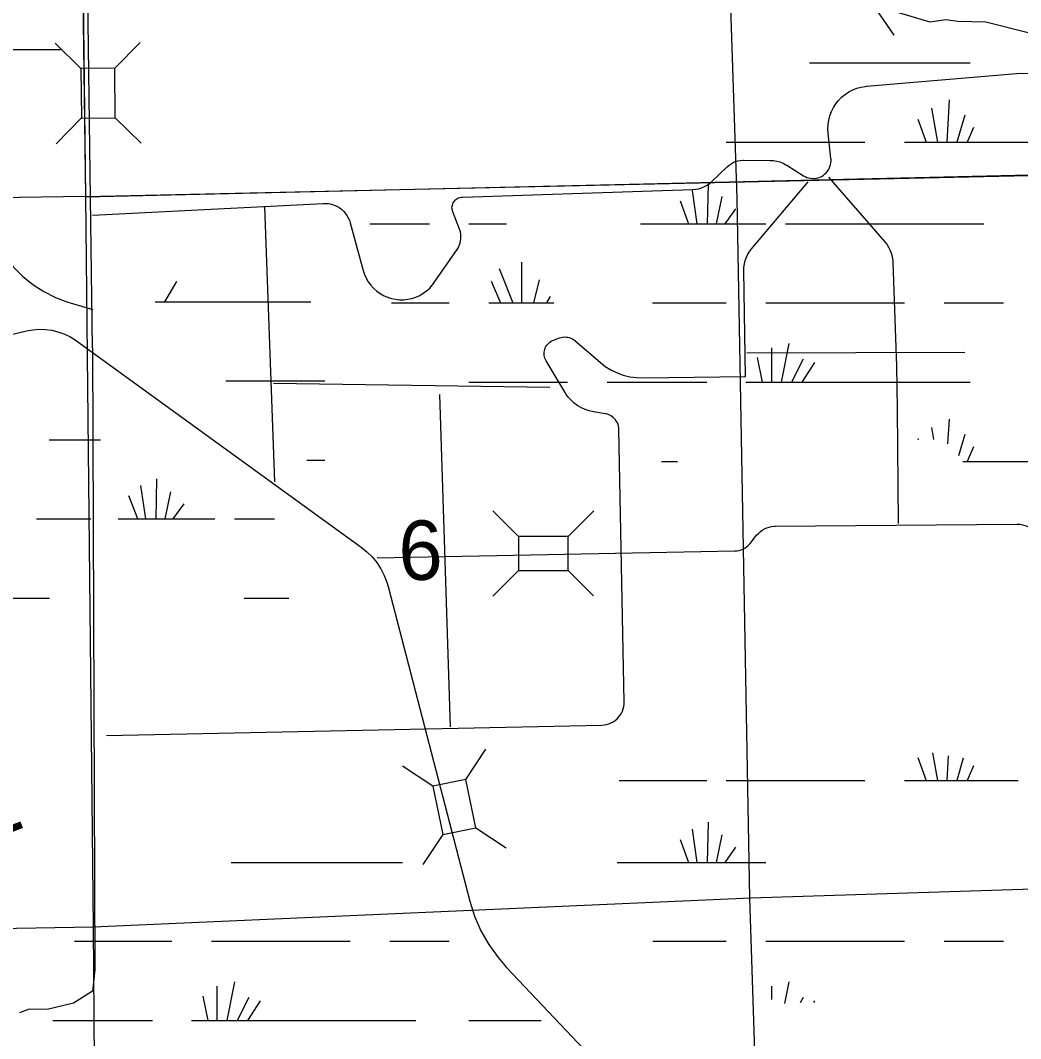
# Model space of a CAD drawing. Extents: x 2480962 to 2688785, y 277103 to 599240.
# Drawn here: x 2579387 to 2586968, y 554958 to 562676 of the extents above; entities that cross this region are included whole.
import ezdxf

# ---------------------------------------------------------------- set-up
doc = ezdxf.new("R2010")
doc.units = 0
for name, color, linetype in [('Local Roads Improved', 7, 'Continuous'), ('National Forest', 7, 'Continuous'), ('Section Lines', 7, 'Continuous'), ('Section Numbers', 7, 'Continuous'), ('Swamps', 7, 'Continuous'), ('Township and Range lines', 7, 'Continuous'), ('Uninventoried Roads and Features', 7, 'Continuous')]:
    doc.layers.add(name, color=color, linetype=linetype)

msp = doc.modelspace()

# ---------------------------------------------------------------- linework, layer by layer
at = {"layer": 'Local Roads Improved'}
msp.add_lwpolyline([(2585831.21, 562799.6), (2586278.941, 562665.281), (2586402.067, 562682.071), (2586491.613, 562670.878), (2586704.285, 562665.281), (2587034.487, 562581.332)], dxfattribs=at)
at = {"layer": 'National Forest'}
for p, q in [((2579713.879, 574213.664), (2579881.743, 561338.581)), ((2579881.743, 561338.581), (2589710.746, 561569.01))]:
    msp.add_line(p, q, dxfattribs=at)
at = {"layer": 'Section Lines'}
for p, q in [((2584819.778, 561325.718), (2584642.837, 566585.683)), ((2584916.228, 556022.621), (2584819.778, 561325.718)), ((2590200.984, 556188.976), (2584922.219, 556022.887)), ((2584922.219, 556022.887), (2579939.43, 555801.733)), ((2585089.774, 550741.276), (2584916.228, 556022.621)), ((2579939.43, 555801.733), (2574655.631, 555721.351))]:
    msp.add_line(p, q, dxfattribs=at)
at = {"layer": 'Swamps'}
for p, q in [((2580570.048, 560696.523), (2580480.332, 560542.714)), ((2580943.515, 559942.583), (2581393.516, 559942.589)), ((2581393.516, 559942.589), (2581693.516, 559942.594)), ((2580416.704, 558897.231), (2580422.427, 559200.949)), ((2580338.541, 558897.275), (2580299.144, 559150.513)), ((2580483.803, 558897.023), (2580526.685, 559102.878)), ((2580276.219, 558898.197), (2580210.146, 559070.993)), ((2580545.999, 558896.716), (2580629.775, 559010.419))]:
    msp.add_line(p, q, dxfattribs=at)
for points in [[(2578722.12, 562455.932), (2579690.817, 562455.947)], [(2585368.216, 562354.502), (2586585.467, 562354.52)], [(2586425.973, 562072.388), (2586407.481, 561753.258)], [(2586292.475, 562009.323), (2586336.981, 561753.257)], [(2586544.726, 561957.388), (2586485.481, 561753.259)], [(2586188.476, 561927.696), (2586251.481, 561753.256)], [(2586611.478, 561864.576), (2586563.231, 561753.26)], [(2584737.23, 561753.233), (2585787.73, 561753.249)], [(2586088.231, 561753.253), (2586251.481, 561753.256)], [(2586251.481, 561753.256), (2586336.981, 561753.257)], [(2586336.981, 561753.257), (2586407.481, 561753.258)], [(2586407.481, 561753.258), (2586485.481, 561753.259)], [(2586485.481, 561753.259), (2586563.231, 561753.26)], [(2586563.231, 561753.26), (2587138.481, 561753.207)], [(2584599.987, 561437.789), (2584592.494, 561133.409)], [(2584477.488, 561385.786), (2584514.494, 561133.408)], [(2584703.99, 561341.289), (2584659.244, 561133.41)], [(2584388.49, 561307.846), (2584451.494, 561133.407)], [(2584807.742, 561248.476), (2584726.244, 561133.411)], [(2582035.493, 561133.432), (2582488.243, 561133.439)], [(2582784.993, 561133.444), (2583070.994, 561133.448)], [(2584087.744, 561133.401), (2584451.494, 561133.407)], [(2584451.494, 561133.407), (2584514.494, 561133.408)], [(2584514.494, 561133.408), (2584592.494, 561133.409)], [(2584592.494, 561133.409), (2584659.244, 561133.41)], [(2584659.244, 561133.41), (2584726.244, 561133.411)], [(2584726.244, 561133.411), (2585037.995, 561133.416)], [(2585186.495, 561133.418), (2586689.496, 561133.44)], [(2583015.251, 560795.692), (2583119.008, 560535.877)], [(2583186, 560843.945), (2583186.008, 560535.878)], [(2583319.504, 560710.32), (2583275.008, 560535.88)], [(2582955.754, 560699.189), (2583026.258, 560535.876)], [(2583401.257, 560584.132), (2583375.258, 560535.881)], [(2580407.85, 560542.584), (2581393.501, 560542.599)], [(2581393.501, 560542.599), (2581587.429, 560542.601)], [(2582198.757, 560535.864), (2582636.757, 560535.87)], [(2582937.258, 560535.875), (2583026.258, 560535.876)], [(2583026.258, 560535.876), (2583119.008, 560535.877)], [(2583119.008, 560535.877), (2583186.008, 560535.878)], [(2583186.008, 560535.878), (2583275.008, 560535.88)], [(2583275.008, 560535.88), (2583375.258, 560535.881)], [(2583375.258, 560535.881), (2583430.758, 560535.882)], [(2584176.758, 560535.893), (2584737.259, 560535.902)], [(2585038.009, 560535.843), (2586088.259, 560535.859)], [(2586389.01, 560535.863), (2586838.01, 560535.87)], [(2585078.767, 560194.401), (2585078.773, 559934.584)], [(2585212.266, 560227.841), (2585153.023, 559934.585)], [(2584971.019, 560120.211), (2585008.273, 559934.583)], [(2585320.019, 560109.029), (2585231.023, 559934.587)], [(2585405.27, 560083.092), (2585308.773, 559934.588)], [(2582785.022, 559934.613), (2583534.772, 559934.624)], [(2583835.522, 559934.629), (2584588.773, 559934.64)], [(2584885.773, 559934.581), (2585008.273, 559934.583)], [(2585008.273, 559934.583), (2585078.773, 559934.584)], [(2585078.773, 559934.584), (2585153.023, 559934.585)], [(2585153.023, 559934.585), (2585231.023, 559934.587)], [(2585231.023, 559934.587), (2585308.773, 559934.588)], [(2585308.773, 559934.588), (2586585.524, 559934.607)], [(2586426.03, 559652.538), (2586414.785, 559466.972)], [(2586292.282, 559589.472), (2586307.284, 559500.346)], [(2579605.318, 559497.209), (2579994.226, 559497.215)], [(2586188.534, 559507.782), (2586192.284, 559496.657)], [(2586544.783, 559537.475), (2586496.537, 559374.16)], [(2586611.536, 559444.724), (2586563.288, 559333.347)], [(2581557.886, 559342.583), (2581693.53, 559342.585)], [(2584247.287, 559333.375), (2584366.287, 559333.377)], [(2586530.038, 559333.346), (2586563.288, 559333.347)], [(2586563.288, 559333.347), (2587138.538, 559333.355)], [(2579510.539, 558897.198), (2579921.681, 558897.204)], [(2580129.621, 558897.207), (2580860.54, 558897.218)], [(2581010.54, 558897.221), (2581314.318, 558897.225)], [(2578760.552, 558297.178), (2579606.997, 558297.191)], [(2581082.52, 558297.212), (2581422.075, 558297.217)], [(2586188.591, 557087.931), (2586251.595, 556913.492)], [(2586299.84, 557124.996), (2586336.845, 556913.493)], [(2586418.591, 557102.747), (2586407.595, 556913.494)], [(2586533.591, 557084.186), (2586485.345, 556913.495)], [(2586611.593, 557024.811), (2586563.345, 556913.496)], [(2583924.594, 556913.458), (2584588.844, 556913.467)], [(2584737.344, 556913.47), (2585787.595, 556913.485)], [(2586088.345, 556913.489), (2586251.595, 556913.492)], [(2586251.595, 556913.492), (2586336.845, 556913.493)], [(2586336.845, 556913.493), (2586407.595, 556913.494)], [(2586407.595, 556913.494), (2586485.345, 556913.495)], [(2586485.345, 556913.495), (2586563.345, 556913.496)], [(2586563.345, 556913.496), (2586949.346, 556913.439)], [(2584477.603, 556546.022), (2584514.609, 556293.644)], [(2584600.101, 556598.025), (2584592.609, 556293.645)], [(2584388.354, 556468.083), (2584451.609, 556293.643)], [(2584703.854, 556501.525), (2584659.359, 556293.646)], [(2584807.856, 556408.713), (2584726.109, 556293.647)], [(2580985.106, 556293.655), (2582284.107, 556293.674)], [(2583909.608, 556293.635), (2584451.609, 556293.643)], [(2584451.609, 556293.643), (2584514.609, 556293.644)], [(2584514.609, 556293.644), (2584592.609, 556293.645)], [(2584592.609, 556293.645), (2584659.359, 556293.646)], [(2584659.359, 556293.646), (2584726.109, 556293.647)], [(2584726.109, 556293.647), (2585037.859, 556293.651)], [(2579797.369, 555696.129), (2580536.12, 555696.14)], [(2580836.62, 555696.144), (2581886.871, 555696.096)], [(2582187.621, 555696.101), (2582636.621, 555696.107)], [(2584180.622, 555696.129), (2584737.373, 555696.137)], [(2585037.873, 555696.08), (2586088.374, 555696.095)], [(2586388.874, 555696.099), (2586838.125, 555696.106)], [(2581011.127, 555388.079), (2580951.634, 555094.823)], [(2585212.381, 555388.077), (2585178.884, 555224.761)], [(2580877.378, 555354.639), (2580877.384, 555094.885)], [(2585078.881, 555354.637), (2585078.884, 555254.448)], [(2580769.88, 555280.449), (2580806.884, 555094.884)], [(2581118.63, 555269.267), (2581029.634, 555094.825)], [(2581204.131, 555243.329), (2581107.634, 555094.826)], [(2585320.133, 555269.264), (2585297.884, 555228.451)], [(2585405.384, 555243.328), (2585397.884, 555232.203)], [(2579634.133, 555094.867), (2580387.634, 555094.878)], [(2580684.384, 555094.883), (2580806.884, 555094.884)], [(2580806.884, 555094.884), (2580877.384, 555094.885)], [(2580877.384, 555094.885), (2580951.634, 555094.823)], [(2580951.634, 555094.823), (2581029.634, 555094.825)], [(2581029.634, 555094.825), (2581107.634, 555094.826)], [(2581107.634, 555094.826), (2582384.385, 555094.844)], [(2582785.136, 555094.85), (2583334.386, 555094.858)]]:
    msp.add_lwpolyline(points, dxfattribs=at)
at = {"layer": 'Township and Range lines'}
for p, q in [((2579672.726, 576983.736), (2579881.227, 561341.58)), ((2579881.227, 561341.58), (2590106.08, 561567.832)), ((2574608.114, 561276.736), (2579881.219, 561342.345)), ((2579881.227, 561341.58), (2579939.413, 555803.422)), ((2579939.413, 555803.422), (2579982.515, 550546.174))]:
    msp.add_line(p, q, dxfattribs=at)
at = {"layer": 'Uninventoried Roads and Features'}
for p, q in [((2579934.314, 560194.078), (2579843.234, 566826.438)), ((2585850.758, 562791.524), (2586006.027, 562564.605)), ((2579846.087, 562310.601), (2579649.961, 562503.307)), ((2580102.078, 562312.853), (2580294.783, 562508.979)), ((2580102.078, 562312.853), (2579846.087, 562310.601)), ((2579846.087, 562310.601), (2579849.386, 561935.615)), ((2580105.377, 561937.867), (2580102.078, 562312.853)), ((2585800.725, 562176.602), (2586936.88, 562273.951)), ((2579849.386, 561935.615), (2580105.377, 561937.867)), ((2580105.376, 561937.867), (2580301.502, 561745.161)), ((2579850.716, 561936.969), (2579658.011, 561740.843)), ((2585530.531, 561629.8), (2585508.93, 561820.303)), ((2584627.398, 561455.015), (2584744.323, 561566.539)), ((2584867.344, 561615.476), (2585069.142, 561614.557)), ((2585195.85, 561577.834), (2585322.27, 561498.638)), ((2585511.181, 561487.652), (2585936.454, 560999.662)), ((2584929.906, 560945.694), (2585357.506, 561451.562)), ((2582737.3, 561337.037), (2584481.298, 561393.739)), ((2579934.387, 561199.817), (2581683.285, 561289.134)), ((2581316.415, 559177.998), (2581240.624, 561263.103)), ((2582715.272, 561094.389), (2582663.929, 561225.736)), ((2581887.169, 561141.456), (2581985.655, 560780.058)), ((2582523.843, 560688.421), (2582697.422, 560940.333)), ((2585999.086, 560840.958), (2586026.519, 560055.98)), ((2584883.342, 559976.431), (2584869.546, 560776.269)), ((2579765.885, 560534.67), (2579935.217, 560484.422)), ((2577363.347, 559825.336), (2579433.351, 560322.533)), ((2579811.769, 560247.564), (2581970.332, 558684.024)), ((2583428.82, 560252.656), (2583473.995, 560269.053)), ((2583592.391, 560247.168), (2583780.183, 560084.535)), ((2583515.796, 559854.509), (2583372.44, 560094.152)), ((2584894.076, 560157.099), (2586544.805, 560161.379)), ((2584104.15, 559966.174), (2584883.342, 559976.431)), ((2581304.564, 559925.155), (2583399.896, 559896.695)), ((2582564.67, 559840.133), (2582645.715, 557322.237)), ((2583820.39, 559694.003), (2583730.021, 559708.834)), ((2586033.416, 559731.445), (2586040.004, 558861.435)), ((2583963.431, 557510.703), (2583923.214, 559575.29)), ((2583163.441, 558763.168), (2582969.013, 558957.585)), ((2583538.441, 558763.178), (2583732.859, 558957.607)), ((2585107.486, 558841.301), (2586939.749, 558857.392)), ((2584917.153, 558711.104), (2584967.312, 558773.426)), ((2583538.441, 558763.178), (2583163.441, 558763.168)), ((2583163.441, 558763.168), (2583163.449, 558507.168)), ((2583538.449, 558507.178), (2583538.441, 558763.178)), ((2582090.14, 558601.029), (2584802.705, 558654.901)), ((2583163.449, 558507.168), (2582969.031, 558312.739)), ((2583163.449, 558507.168), (2583538.449, 558507.178)), ((2583537.107, 558508.52), (2583731.535, 558314.102)), ((2582173.88, 558385.878), (2582793.514, 556000.49)), ((2580039.147, 557255.438), (2583794.243, 557334.51)), ((2582763.889, 556923.382), (2582915.504, 557152.759)), ((2582513.061, 556872.186), (2582283.684, 557023.801)), ((2582763.889, 556923.382), (2582513.061, 556872.187)), ((2582838.883, 556555.957), (2582763.889, 556923.382)), ((2582513.061, 556872.187), (2582588.055, 556504.762)), ((2582588.055, 556504.762), (2582838.883, 556555.957)), ((2582838.883, 556555.957), (2583068.26, 556404.343)), ((2582589.101, 556506.345), (2582437.487, 556276.968)), ((2583072.265, 555497.97), (2584085.203, 554429.563))]:
    msp.add_line(p, q, dxfattribs=at)
for points in [[(2586936.88, 562273.951), (2587004.162, 562276.181), (2587071.307, 562271.363), (2587125.164, 562262.316)], [(2585508.93, 561820.303), (2585506.894, 561853.869), (2585508.379, 561887.466), (2585513.367, 561920.721), (2585521.804, 561953.275), (2585533.598, 561984.768), (2585548.619, 562014.854), (2585566.702, 562043.207), (2585587.651, 562069.514), (2585611.234, 562093.486), (2585637.194, 562114.863), (2585665.245, 562133.409), (2585695.082, 562148.921), (2585726.378, 562161.228), (2585758.787, 562170.197), (2585791.957, 562175.729), (2585800.725, 562176.602)], [(2585322.27, 561498.638), (2585334.768, 561491.691), (2585347.924, 561486.089), (2585361.595, 561481.893), (2585375.628, 561479.148), (2585389.871, 561477.885), (2585404.168, 561478.12), (2585418.363, 561479.846), (2585432.299, 561483.047), (2585445.824, 561487.686), (2585458.79, 561493.716), (2585471.055, 561501.066), (2585482.485, 561509.658), (2585492.954, 561519.399), (2585502.346, 561530.18), (2585510.562, 561541.884), (2585517.508, 561554.382), (2585523.11, 561567.539), (2585527.306, 561581.209), (2585530.05, 561595.242), (2585531.313, 561609.487), (2585531.079, 561623.784), (2585530.531, 561629.8)], [(2584744.323, 561566.539), (2584758.387, 561578.611), (2584773.635, 561589.149), (2584789.902, 561598.034), (2584807.007, 561605.171), (2584824.766, 561610.48), (2584842.982, 561613.903), (2584861.456, 561615.405), (2584867.344, 561615.476)], [(2585069.142, 561614.557), (2585094.3, 561613.124), (2585119.17, 561609.068), (2585143.481, 561602.436), (2585166.964, 561593.299), (2585189.364, 561581.756), (2585195.85, 561577.834)], [(2584481.298, 561393.739), (2584504.466, 561395.711), (2584527.302, 561400.092), (2584549.554, 561406.837), (2584570.98, 561415.871), (2584591.343, 561427.095), (2584610.422, 561440.386), (2584627.398, 561455.015)], [(2582663.929, 561225.736), (2582661.24, 561233.846), (2582659.412, 561242.192), (2582658.468, 561250.684), (2582658.415, 561259.228), (2582659.256, 561267.73), (2582660.981, 561276.098), (2582663.572, 561284.24), (2582666.999, 561292.066), (2582671.225, 561299.491), (2582676.205, 561306.435), (2582681.883, 561312.819), (2582688.197, 561318.574), (2582695.079, 561323.638), (2582702.452, 561327.955), (2582710.236, 561331.479), (2582718.345, 561334.168), (2582726.692, 561335.996), (2582735.183, 561336.94), (2582737.3, 561337.037)], [(2581683.285, 561289.134), (2581704.293, 561289.107), (2581725.184, 561286.883), (2581745.727, 561282.487), (2581765.699, 561275.968), (2581784.88, 561267.398), (2581803.06, 561256.869), (2581820.039, 561244.498), (2581835.634, 561230.42), (2581849.67, 561214.788), (2581861.995, 561197.775), (2581872.476, 561179.567), (2581880.995, 561160.363), (2581887.169, 561141.456)], [(2582697.422, 560940.333), (2582706.486, 560955.083), (2582713.957, 560970.699), (2582719.755, 560987.011), (2582723.816, 561003.84), (2582726.097, 561021.001), (2582726.571, 561038.306), (2582725.233, 561055.565), (2582722.099, 561072.592), (2582717.202, 561089.197), (2582715.272, 561094.389)], [(2579214.019, 560967.84), (2579268.733, 560884.452), (2579331.863, 560807.239), (2579402.719, 560737.048), (2579480.522, 560674.648), (2579564.423, 560620.722), (2579653.499, 560575.862), (2579746.778, 560540.559), (2579765.885, 560534.67)], [(2584869.546, 560776.269), (2584870.485, 560803.009), (2584874.215, 560829.504), (2584880.692, 560855.465), (2584889.849, 560880.605), (2584901.583, 560904.651), (2584915.765, 560927.339), (2584929.906, 560945.694)], [(2585936.454, 560999.662), (2585952.921, 560978.64), (2585967.099, 560956.012), (2585978.836, 560932.026), (2585988.001, 560906.943), (2585994.493, 560881.041), (2585998.243, 560854.603), (2585999.086, 560840.958)], [(2581985.655, 560780.058), (2581995.517, 560750.139), (2582008.453, 560721.416), (2582024.319, 560694.2), (2582042.944, 560668.794), (2582064.122, 560645.473), (2582087.622, 560624.493), (2582113.186, 560606.085), (2582140.535, 560590.45), (2582169.367, 560577.76), (2582199.368, 560568.153), (2582230.21, 560561.734), (2582261.552, 560558.575), (2582293.054, 560558.708), (2582324.369, 560562.135), (2582355.153, 560568.815), (2582385.071, 560578.678), (2582413.795, 560591.613), (2582441.009, 560607.48), (2582466.415, 560626.105), (2582489.736, 560647.284), (2582510.714, 560670.783), (2582523.843, 560688.421)], [(2579433.351, 560322.533), (2579480.836, 560331.339), (2579528.982, 560335.133), (2579577.261, 560333.874), (2579625.144, 560327.575), (2579672.106, 560316.305), (2579717.633, 560300.188), (2579761.226, 560279.4), (2579802.407, 560254.17), (2579811.769, 560247.564)], [(2583372.44, 560094.152), (2583367.101, 560104.242), (2583362.845, 560114.834), (2583359.719, 560125.815), (2583357.759, 560137.06), (2583356.985, 560148.449), (2583357.406, 560159.857), (2583359.016, 560171.158), (2583361.8, 560182.229), (2583365.725, 560192.949), (2583370.75, 560203.199), (2583376.817, 560212.868), (2583383.862, 560221.85), (2583391.808, 560230.046), (2583400.568, 560237.367), (2583410.044, 560243.732), (2583420.134, 560249.071), (2583428.82, 560252.656)], [(2583473.995, 560269.053), (2583485.899, 560272.68), (2583498.117, 560275.044), (2583510.516, 560276.117), (2583522.958, 560275.888), (2583535.309, 560274.362), (2583547.432, 560271.551), (2583559.195, 560267.489), (2583570.469, 560262.219), (2583581.13, 560255.8), (2583591.063, 560248.301), (2583592.391, 560247.168)], [(2579934.314, 560194.078), (2579951.559, 555478.754), (2579933.474, 555317.776), (2579789.774, 555226.389), (2579590.729, 555177.758), (2579453.69, 555181.283), (2579381.263, 555153.934)], [(2583780.183, 560084.535), (2583820.254, 560053.347), (2583863.367, 560026.52), (2583909.048, 560004.344), (2583956.796, 559987.066), (2584006.088, 559974.873), (2584056.386, 559967.901), (2584104.15, 559966.174)], [(2586026.519, 560055.98), (2586033.416, 559731.445)], [(2583730.021, 559708.834), (2583698.556, 559715.705), (2583667.982, 559725.829), (2583638.633, 559739.093), (2583610.831, 559755.352), (2583584.881, 559774.427), (2583561.067, 559796.111), (2583539.651, 559820.166), (2583520.865, 559846.328), (2583515.796, 559854.509)], [(2583923.214, 559575.29), (2583922.292, 559588.103), (2583920.036, 559600.749), (2583916.47, 559613.089), (2583911.635, 559624.99), (2583905.58, 559636.319), (2583898.376, 559646.954), (2583890.1, 559656.778), (2583880.842, 559665.683), (2583870.702, 559673.571), (2583859.795, 559680.356), (2583848.239, 559685.964), (2583836.159, 559690.333), (2583823.689, 559693.416), (2583820.39, 559694.003)], [(2586939.749, 558857.392), (2586961.036, 558856.464), (2586982.109, 558853.315), (2587002.738, 558847.982), (2587022.696, 558840.521), (2587041.765, 558831.014), (2587059.737, 558819.567), (2587076.413, 558806.303), (2587091.611, 558791.369), (2587105.166, 558774.928), (2587107.054, 558772.335)], [(2584967.312, 558773.426), (2584980.016, 558787.621), (2584994.135, 558800.409), (2585009.512, 558811.652), (2585025.981, 558821.226), (2585043.36, 558829.025), (2585061.459, 558834.966), (2585080.08, 558838.982), (2585099.019, 558841.029), (2585107.486, 558841.301)], [(2584802.705, 558654.901), (2584818.444, 558656.039), (2584833.977, 558658.817), (2584849.136, 558663.203), (2584863.752, 558669.149), (2584877.668, 558676.591), (2584890.728, 558685.447), (2584902.792, 558695.619), (2584913.726, 558706.997), (2584917.153, 558711.104)], [(2581970.332, 558684.024), (2582013.81, 558648.919), (2582053.382, 558609.462), (2582088.612, 558566.083), (2582119.115, 558519.26), (2582144.558, 558469.506), (2582164.66, 558417.364), (2582173.88, 558385.878)], [(2583794.243, 557334.51), (2583812.288, 557335.838), (2583830.095, 557339.044), (2583847.47, 557344.094), (2583864.222, 557350.933), (2583880.167, 557359.485), (2583895.131, 557369.656), (2583908.949, 557381.337), (2583921.471, 557394.398), (2583932.56, 557408.697), (2583942.093, 557424.076), (2583949.965, 557440.367), (2583956.093, 557457.393), (2583960.406, 557474.965), (2583962.86, 557492.891), (2583963.431, 557510.703)], [(2582793.514, 556000.49), (2582829.864, 555885.631), (2582878.022, 555775.2), (2582937.458, 555670.407), (2583007.522, 555572.402), (2583072.265, 555497.97)]]:
    msp.add_lwpolyline(points, dxfattribs=at)

# ---------------------------------------------------------------- texts
at = {"layer": 'Section Numbers'}
msp.add_text('6', height=450, rotation=0.8220361, dxfattribs=at).set_placement((2582255.444, 558432.687))
at = {"layer": 'Uninventoried Roads and Features'}
msp.add_text('Road', height=450, rotation=290.8219056, dxfattribs=at).set_placement((2578466.819, 557693.208))

doc.saveas('drawing.dxf')
